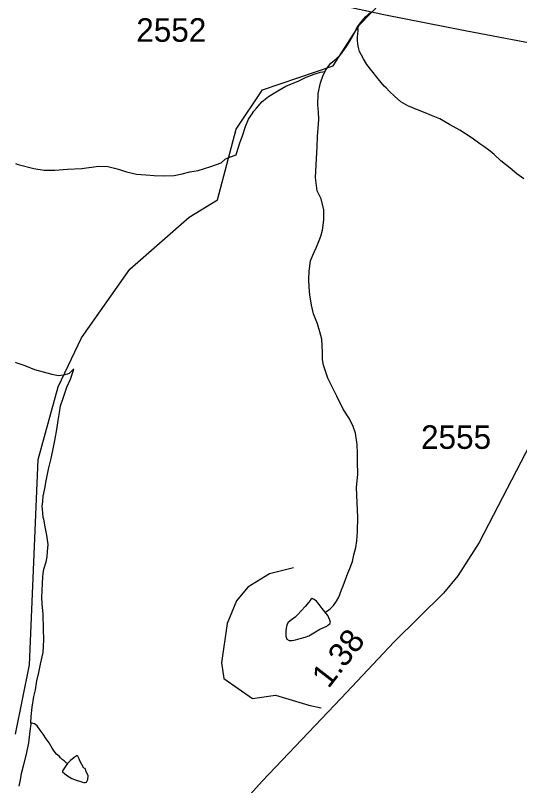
# Model space of a CAD drawing. Extents: x 2169602 to 2449496, y 721995 to 810662.
# Drawn here: x 2379098 to 2381774, y 778038 to 782129 of the extents above; entities that cross this region are included whole.
import ezdxf

# ---------------------------------------------------------------- set-up
doc = ezdxf.new("R2010")
doc.units = 0
doc.layers.add('Default', color=7, linetype='Continuous')

msp = doc.modelspace()

# ---------------------------------------------------------------- linework, layer by layer
at = {"layer": 'Default'}
for points in [[(2379098.1, 778310.7), (2379173, 778679.4), (2379219.1, 779770.8), (2379325.1, 780155.8), (2379449.2, 780415.7), (2379706.1, 780781.1), (2380021.1, 781056.8), (2380171.2, 781148.8), (2380269.2, 781524.1), (2380410.1, 781734.5), (2380784.1, 781861.3), (2380925.1, 782078.2), (2381099, 782261.7), (2381131, 782438.2), (2381129.2, 782995.8), (2381335, 783503.4), (2381376.1, 783755.1), (2381406.2, 784381.1), (2381480.2, 784563.3), (2381663.1, 784762.9), (2381771.6, 784838.2)], [(2379098.1, 782392.2), (2379138.8, 782386.5), (2379409.8, 782378.1), (2379717.5, 782365.6), (2380037.7, 782330), (2380309.7, 782290.2), (2380710.5, 782208.5), (2381053.7, 782133.1), (2381493.2, 782047.2), (2382389.9, 781877.6), (2382714.3, 781823.2), (2382917.8, 781787.6)], [(2380916.3, 782069.2), (2380930.3, 782089.4), (2380956.5, 782121.6), (2380984.2, 782145.7)], [(2380741.4, 781830.8), (2380743.7, 781836.5), (2380759.7, 781858.9), (2380771.4, 781875), (2380801.3, 781898.8), (2380823.2, 781919), (2380854.8, 781963.3), (2380873.1, 781993), (2380890.7, 782023.2), (2380912.6, 782065.3), (2380916.3, 782069.2)], [(2381795.8, 781261.6), (2381759.3, 781287.4), (2381723.4, 781317.2), (2381675.2, 781356.9), (2381639.3, 781390.7), (2381617.2, 781408.7), (2381585, 781432.6), (2381563.1, 781446.5), (2381523.1, 781476.1), (2381456.8, 781519.8), (2381402.7, 781549.5), (2381350.6, 781579.2), (2381306.5, 781597.3), (2381272.3, 781611), (2381240.1, 781624.8), (2381180.2, 781648.8), (2381143.9, 781670.5), (2381110.3, 781700.4), (2381084.1, 781724.2), (2381065.8, 781744), (2381056, 781754), (2381024, 781791.7), (2380989.7, 781833.8), (2380963.5, 781867.8), (2380945.4, 781897.7), (2380924.9, 781937.3), (2380917.4, 781965.3), (2380913, 781993.4), (2380912.8, 782015.4), (2380914.7, 782029.3), (2380916.7, 782051.3), (2380916.3, 782069.2)], [(2380269.6, 781388.7), (2380273.7, 781400.6), (2380289.3, 781453), (2380303.2, 781489), (2380318.8, 781539), (2380335, 781577.1), (2380350.8, 781601.1), (2380364.3, 781621), (2380378.5, 781637.1), (2380406.4, 781669.4), (2380442.2, 781697.6), (2380490, 781727.7), (2380533.9, 781753.9), (2380601.6, 781782.2), (2380641.6, 781800.5), (2380683.8, 781816.4), (2380717.8, 781826.7), (2380741.4, 781830.8)], [(2380837.8, 779099.7), (2380862.8, 779166.1), (2380873.1, 779192.2), (2380886.8, 779228.3), (2380894.8, 779263.9), (2380904.6, 779302.2), (2380910.2, 779338.3), (2380914.3, 779388), (2380915.9, 779464), (2380911.6, 779540), (2380908.9, 779622), (2380914.9, 779690), (2380914.5, 779759.9), (2380914.3, 779804.1), (2380912.2, 779849.9), (2380903.8, 779910), (2380891.5, 779945.9), (2380871.4, 779985.8), (2380837.6, 780037.6), (2380803.3, 780107.3), (2380774.8, 780163.5), (2380756.8, 780203.1), (2380734, 780271.1), (2380728.5, 780301.2), (2380727.9, 780341), (2380724, 780408.9), (2380713.5, 780449), (2380701.4, 780491), (2380679.3, 780544.6), (2380669.2, 780590.8), (2380660.8, 780644.8), (2380656.3, 780684.8), (2380656.1, 780726.6), (2380656.3, 780770.8), (2380663.9, 780824.8), (2380675.8, 780854.7), (2380693.8, 780894.9), (2380709.6, 780932.7), (2380719.1, 780956.8), (2380727.5, 780988.8), (2380735.1, 781042.8), (2380734.9, 781096.8), (2380720.7, 781154.9), (2380700.4, 781196.5), (2380690.4, 781268.6), (2380699.4, 781432.8), (2380701, 781486.5), (2380704.9, 781530.5), (2380708.8, 781576.5), (2380706.6, 781616.6), (2380702.5, 781652.5), (2380704.1, 781714.4), (2380717.8, 781770.7), (2380731.8, 781810.8), (2380741.4, 781830.8)], [(2382917.8, 781787.6), (2382599.2, 781195), (2382404.6, 780836.9), (2382016.4, 780185.6), (2381855.2, 779898.7), (2381559.1, 779329), (2381446.1, 779153.1), (2381370.8, 779061), (2381108.1, 778801.3), (2380827.7, 778501.8), (2380410.2, 778064.1), (2380244.8, 777881.9), (2380173.7, 777777.2), (2380020.9, 777551), (2379902.7, 777404.4), (2379622.2, 777090.3), (2379208.9, 776646.3), (2379098.1, 776531.3)], [(2379098.1, 781342.6), (2379112.3, 781337.8), (2379196.3, 781316.2), (2379250.3, 781306.4), (2379308.1, 781306.6), (2379374.1, 781312.8), (2379450.2, 781315.1), (2379539.8, 781327.5), (2379588, 781325.9), (2379624.1, 781318), (2379650.3, 781310), (2379688.5, 781298.1), (2379740.4, 781286.6), (2379790.4, 781282.7), (2379834.3, 781278.9), (2379890.2, 781277.4), (2379940.3, 781279.5), (2379982.5, 781287.7), (2380024.1, 781297.7), (2380068, 781306), (2380135.9, 781326.2), (2380189.8, 781346.4), (2380211.6, 781364.6), (2380226.1, 781372.5), (2380269.6, 781388.7)], [(2379098.1, 780286.6), (2379100.8, 780286.2), (2379148.8, 780270.4), (2379199, 780248.6), (2379291.3, 780222.9), (2379327.2, 780217), (2379355.3, 780219.3), (2379375.4, 780225.2), (2379385, 780229.4), (2379391.1, 780233.3), (2379408.6, 780251.4)], [(2379180.8, 778370.9), (2379181, 778404.9), (2379186.7, 778454.8), (2379196.6, 778510.9), (2379204.1, 778547), (2379212.1, 778594.9), (2379222, 778638.8), (2379232, 778683.2), (2379245.8, 778745.2), (2379249, 778813.2), (2379246.8, 778869.1), (2379244.7, 778951), (2379240.2, 779001.1), (2379238.6, 779039.1), (2379239.8, 779075), (2379242.1, 779110.8), (2379243.7, 779147.1), (2379245.6, 779165.1), (2379249.7, 779187.2), (2379261.4, 779227.1), (2379267.3, 779253), (2379269.1, 779281.1), (2379271.2, 779319), (2379265, 779368.9), (2379256.6, 779412.8), (2379248.4, 779453), (2379246.2, 779463.1), (2379242.1, 779506.7), (2379240, 779522.8), (2379244.1, 779546.9), (2379245.8, 779574.7), (2379253.6, 779616.9), (2379261.6, 779657.1), (2379273.2, 779719), (2379287.2, 779774.9), (2379298.9, 779827.1), (2379308.3, 779879.2), (2379318.4, 779929.1), (2379325.9, 779977.1), (2379332.1, 780019.2), (2379337.6, 780055.2), (2379349.5, 780091.1), (2379371.3, 780155.2), (2379391.1, 780197.2), (2379401.2, 780229.4), (2379408.6, 780251.4)], [(2380574.1, 779194.8), (2380446.5, 779163.6), (2380331.4, 779092), (2380272.2, 779020.4), (2380222.5, 778899), (2380191.3, 778690.5), (2380203.8, 778606.4), (2380356.3, 778500.6), (2380477.6, 778519.2), (2380655, 778466.3), (2380720.4, 778450.8)], [(2380740, 778961.6), (2380750, 778963.7), (2380768.1, 778977.7), (2380785.5, 778995.7), (2380801.5, 779017.6), (2380813.8, 779039.7), (2380821.4, 779058), (2380829.4, 779077.9), (2380837.8, 779099.7)], [(2380740, 778961.6), (2380726, 778979.6), (2380709.6, 778999.5), (2380696.1, 779017.4), (2380683.8, 779027.4), (2380673.7, 779031.3), (2380666, 779027.2), (2380655.9, 779013.3), (2380636.2, 778989.1), (2380616.1, 778969), (2380594.4, 778944.7), (2380582.1, 778932.8), (2380556.3, 778912.8), (2380544.4, 778902.8), (2380538.6, 778890.7), (2380534.7, 778874.7), (2380532.5, 778858.8), (2380532.7, 778844.6), (2380532.7, 778832.8), (2380539, 778816.8), (2380550.9, 778808.9), (2380566.7, 778809), (2380584.8, 778812.8), (2380608.5, 778818.9), (2380636.8, 778827.2), (2380654.5, 778833.4), (2380690.4, 778855.6), (2380714.4, 778869.4), (2380738.5, 778879.5), (2380750.2, 778885.5), (2380756.4, 778889.8), (2380766.2, 778897.6), (2380770.1, 778905.6), (2380766.2, 778917.5), (2380756.2, 778941.8), (2380740, 778961.6)], [(2379118.4, 778034.7), (2379124.6, 778068.7), (2379130.1, 778102.7), (2379142, 778150.8), (2379157.8, 778204.8), (2379169.5, 778265.1), (2379177.3, 778326.8), (2379181, 778366.8), (2379180.8, 778370.9)], [(2379374.1, 778155.9), (2379368, 778159.6), (2379356.1, 778169.9), (2379345.8, 778177.6), (2379337.8, 778185.7), (2379329.8, 778193.8), (2379316.1, 778205.6), (2379303.8, 778221.7), (2379293.7, 778237.4), (2379277.6, 778265.4), (2379261.6, 778287.3), (2379245.2, 778311.2), (2379229.4, 778333.1), (2379213, 778355.1), (2379198.8, 778366.9), (2379180.8, 778370.9)], [(2379374.1, 778155.9), (2379362, 778137.8), (2379348.1, 778117.6), (2379348.5, 778111.9), (2379370, 778094), (2379398.1, 778076), (2379426.2, 778066), (2379444.5, 778060), (2379454.3, 778056.1), (2379462.1, 778054.1), (2379468, 778054.4), (2379476, 778056.5), (2379482.2, 778070.5), (2379484.2, 778090.5), (2379474, 778112.4), (2379468, 778128.3), (2379462.1, 778130.4), (2379439.7, 778170.2), (2379435.9, 778180.2), (2379429.7, 778194.1), (2379425.6, 778197.9), (2379410, 778188.1), (2379389.9, 778171.7), (2379374.1, 778155.9)]]:
    msp.add_lwpolyline(points, dxfattribs=at)

# ---------------------------------------------------------------- texts
for s, p in [('2552', (2379739.4, 781988.9)), ('2555', (2381250.8, 779826.8))]:
    msp.add_text(s, height=125, dxfattribs=at).set_placement(p)
msp.add_text('1.38', height=125, rotation=52.1353, dxfattribs=at).set_placement((2380759.7, 778549.9))

doc.saveas('drawing.dxf')
